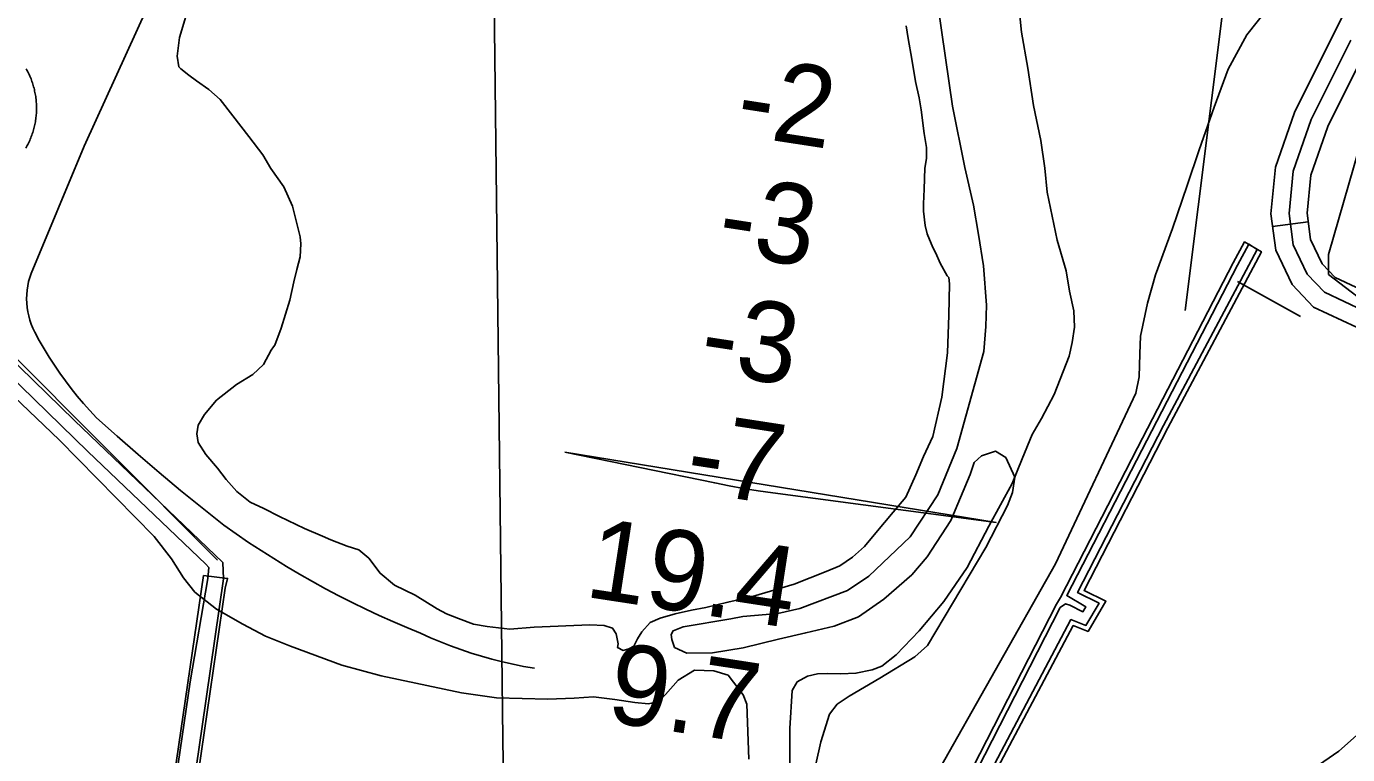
# Model space of a CAD drawing. Extents: x 3704301 to 3742427, y 506229 to 532009.
# Drawn here: x 3713333 to 3714436, y 521733 to 522341 of the extents above; entities that cross this region are included whole.
import ezdxf

# ---------------------------------------------------------------- set-up
doc = ezdxf.new("R2010")
doc.units = 0
for name, color, linetype in [('V-CHAN-DOCK', 7, 'Continuous'), ('V-DOMW-TANK', 7, 'Continuous'), ('V-GRID-MAJR', 7, 'Continuous'), ('V-RIVR-RANG', 7, 'Continuous'), ('V-ROAD-CNTR', 7, 'Continuous'), ('V-SITE-OTLN', 7, 'Continuous'), ('V-SITE-VEGE', 7, 'Continuous'), ('V-TOPO-DPTH', 7, 'Continuous'), ('V-TOPO-SHOR', 7, 'Continuous'), ('V-TOPO-WATR', 7, 'Continuous'), ('V-UTIL-LINE', 7, 'Continuous')]:
    doc.layers.add(name, color=color, linetype=linetype)

msp = doc.modelspace()

# ---------------------------------------------------------------- linework, layer by layer
at = {"layer": 'V-CHAN-DOCK'}
for points in [[(3714136.629, 521708.803), (3714206.6520000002, 521840.854), (3714219.018, 521835.941), (3714233.911, 521861.125), (3714215.659, 521870.19800000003), (3714285.5, 522005.822), (3714363.684, 522152.574), (3714349.6210000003, 522160.842), (3714340.1380000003, 522143.276), (3714260.443, 521988.95900000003), (3714195.955, 521864.37700000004)], [(3713480.9080000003, 521882.645), (3713456.295, 521714.984), (3713443.483, 521632.902), (3713439.981, 521633.39400000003), (3713431.039, 521605.856), (3713470.599, 521591.44200000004), (3713481.537, 521620.485), (3713463.5130000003, 521625.945), (3713478.764, 521734.049), (3713498.947, 521872.18200000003), (3713500.927, 521880.19200000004), (3713480.9080000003, 521882.645)], [(3714195.955, 521864.37700000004), (3714192.6780000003, 521858.624), (3714122.985, 521722.449)]]:
    msp.add_lwpolyline(points, dxfattribs=at)
at = {"layer": 'V-DOMW-TANK'}
msp.add_lwpolyline([(3713332.848, 522305.22000000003), (3713333.413, 522304.194), (3713333.96, 522303.157), (3713334.489, 522302.11100000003), (3713334.998, 522301.056), (3713335.49, 522299.993), (3713335.963, 522298.922), (3713336.418, 522297.843), (3713336.8540000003, 522296.753), (3713337.268, 522295.659), (3713337.667, 522294.556), (3713338.046, 522293.44800000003), (3713338.4, 522292.331), (3713338.742, 522291.211), (3713339.062, 522290.083), (3713339.361, 522288.95), (3713339.6410000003, 522287.814), (3713339.899, 522286.67100000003), (3713340.1410000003, 522285.526), (3713340.36, 522284.373), (3713340.559, 522283.218), (3713340.739, 522282.061), (3713340.899, 522280.9), (3713341.038, 522279.73600000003), (3713341.157, 522278.571), (3713341.255, 522277.40400000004), (3713341.333, 522276.234), (3713341.39, 522275.065), (3713341.427, 522273.893), (3713341.446, 522272.722), (3713341.4390000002, 522271.55), (3713341.413, 522270.379), (3713341.372, 522269.208), (3713341.306, 522268.038), (3713341.22, 522266.871), (3713341.114, 522265.70300000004), (3713340.989, 522264.538), (3713340.841, 522263.37700000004), (3713340.676, 522262.216), (3713340.487, 522261.061), (3713340.282, 522259.906), (3713340.0530000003, 522258.757), (3713339.807, 522257.614), (3713339.539, 522256.471), (3713339.252, 522255.33400000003), (3713338.9450000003, 522254.204), (3713338.619, 522253.082), (3713338.273, 522251.95900000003), (3713337.907, 522250.847), (3713337.522, 522249.74100000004), (3713337.1180000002, 522248.642), (3713336.694, 522247.548), (3713336.252, 522246.462), (3713335.791, 522245.385), (3713335.31, 522244.318), (3713334.812, 522243.257), (3713334.296, 522242.205), (3713333.759, 522241.164), (3713333.2060000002, 522240.13), (3713332.6350000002, 522239.108)], dxfattribs=at)
at = {"layer": 'V-GRID-MAJR'}
msp.add_spline([(3713850.364, 511710.695), (3713778.102, 517769.291), (3713705.816, 523829.819), (3713633.5300000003, 529890.361), (3713633.507, 529892.279)], degree=3, dxfattribs=at)
at = {"layer": 'V-RIVR-RANG'}
msp.add_line((3714395.0613999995, 522857.79070000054), (3714300.0497999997, 522103.7530000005), dxfattribs=at)
at = {"layer": 'V-ROAD-CNTR'}
msp.add_line((3714373.0372149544, 522173.7866262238), (3714402.781155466, 522177.6906184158), dxfattribs=at)
for points in [[(3714443.0000750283, 522089.6027945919), (3714407.321146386, 522106.45376089), (3714389.482182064, 522125.39772300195), (3714375.625209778, 522154.06366566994), (3714371.662217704, 522184.25860527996), (3714375.50421002, 522223.0985275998), (3714391.4181781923, 522268.781436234), (3714424.8221113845, 522335.766302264), (3714624.1047128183, 522729.5795146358)], [(3713434.363, 522357.288), (3713381.162, 522240.73600000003), (3713336.93, 522134.619)], [(3714438.226084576, 522329.0333157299), (3714405.268150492, 522262.94344790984), (3714390.2561805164, 522219.847534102), (3714386.7591875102, 522184.49960479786), (3714390.1831806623, 522158.41365697), (3714401.983157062, 522134.00270579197), (3714416.295128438, 522118.804736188), (3714449.25406252, 522103.2377673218)], [(3713049.025862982, 522321.7823302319), (3713312.527335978, 522075.9428219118), (3713492.399976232, 521895.51218277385)], [(3714455.5080500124, 522116.872740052), (3714425.26911049, 522131.1557114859), (3714414.4841320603, 522142.607688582), (3714404.741151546, 522162.76364826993), (3714401.8561573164, 522184.740604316), (3714405.0081510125, 522216.5965406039), (3714419.1181227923, 522257.1054595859), (3714451.630057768, 522322.300329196)], [(3713336.93, 522134.619), (3713335.793, 522131.197), (3713334.859, 522127.70900000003), (3713334.13, 522124.17600000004), (3713333.612, 522120.60500000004), (3713333.3030000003, 522117.01), (3713333.204, 522113.40400000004), (3713333.319, 522109.797), (3713333.647, 522106.20300000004), (3713334.181, 522102.635), (3713334.929, 522099.10500000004), (3713335.879, 522095.623), (3713337.032, 522092.205), (3713338.386, 522088.86100000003), (3713339.93, 522085.602), (3713343.782, 522078.55700000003), (3713347.807, 522071.612), (3713352.003, 522064.77), (3713356.3710000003, 522058.032), (3713360.904, 522051.407), (3713365.602, 522044.89400000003), (3713370.458, 522038.504), (3713375.473, 522032.235), (3713380.642, 522026.094), (3713385.965, 522020.083), (3713391.433, 522014.205), (3713408.761, 521998.786), (3713426.2490000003, 521983.55), (3713443.897, 521968.50200000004), (3713461.702, 521953.637), (3713479.661, 521938.965), (3713497.776, 521924.482), (3713508.011, 521917.283), (3713518.36, 521910.248), (3713528.821, 521903.37700000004), (3713539.3910000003, 521896.674), (3713550.0670000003, 521890.141), (3713560.846, 521883.778), (3713571.725, 521877.587), (3713582.702, 521871.568), (3713593.771, 521865.727), (3713604.935, 521860.06), (3713616.187, 521854.574), (3713627.525, 521849.267), (3713638.944, 521844.141), (3713650.446, 521839.197), (3713662.023, 521834.438), (3713670.272, 521830.71), (3713678.614, 521827.194), (3713687.041, 521823.886), (3713695.549, 521820.794), (3713704.132, 521817.914), (3713712.787, 521815.254), (3713721.505, 521812.809), (3713730.2830000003, 521810.587), (3713739.114, 521808.58400000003), (3713747.994, 521806.806), (3713756.915, 521805.25)], [(3714407.8171453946, 521721.9445299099), (3714428.451104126, 521736.12150155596), (3714445.60906981, 521751.27847124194)]]:
    msp.add_lwpolyline(points, dxfattribs=at)
at = {"layer": 'V-SITE-OTLN'}
msp.add_lwpolyline([(3714720.9560000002, 522800.799), (3714949.037, 522429.167), (3715003.629, 522370.745), (3715135.387, 522308.838), (3715154.321, 522270.05700000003), (3714960.6890000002, 521913.451), (3714957.9050000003, 521910.724), (3714463.401, 522100.147), (3714419.603, 522133.65), (3714419.761, 522150.19), (3714462.5270000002, 522298.674), (3714477.8850000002, 522329.98600000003), (3714677.774, 522732.283), (3714690.506, 522756.722), (3714699.769, 522769.022), (3714712.526, 522784.335)], close=True, dxfattribs=at)
at = {"layer": 'V-SITE-VEGE'}
for points in [[(3714439.1920000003, 522450.804), (3714423.1950000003, 522425.789), (3714403.6350000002, 522398.983), (3714388.813, 522379.918), (3714369.841, 522356.68200000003), (3714351.4620000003, 522333.445), (3714336.0670000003, 522304.863), (3714324.25, 522273.32), (3714311.847, 522237.609), (3714301.808, 522207.851), (3714289.4050000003, 522172.143), (3714275.227, 522133.456), (3714268.741, 522109.65400000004), (3714262.861, 522082.28500000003), (3714262.304, 522067.416), (3714261.753, 522048.386), (3714258.812, 522034.701), (3714191.957, 521892.416), (3714091.288, 521714.37)], [(3714151.7, 521941.026), (3714156.105, 521951.929), (3714157.844, 521964.563), (3714150.543, 521980.958), (3714141.894, 521986.43200000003), (3714130.13, 521982.479), (3714123.863, 521976.968), (3714120.748, 521966.759), (3714104.453, 521928.482), (3714084.9020000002, 521898.108), (3714071.855, 521883.20900000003), (3714048.71, 521862.936), (3714027.3370000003, 521848.018), (3714007.1380000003, 521840.238), (3713983.365, 521834.829), (3713960.779, 521829.422), (3713931.065, 521822.215), (3713905.504, 521817.992), (3713884.096, 521817.941), (3713873.975, 521822.67600000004), (3713871.5810000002, 521829.20900000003), (3713870.9760000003, 521833.371), (3713872.752, 521836.348), (3713881.069, 521839.936), (3713920.896, 521846.572), (3713931.001, 521848.38), (3713960.134, 521850.832), (3713978.562, 521855.036), (3714018.365, 521869.99700000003), (3714036.176, 521881.935), (3714070.589, 521914.723), (3714093.696, 521949.863), (3714109.661, 521988.556), (3714132.066, 522069.482), (3714133.798, 522090.3), (3714134.3510000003, 522108.143), (3714131.894, 522140.843), (3714127.669, 522166.998), (3714123.448, 522191.369), (3714116.237, 522222.869), (3714106.005, 522273.98600000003), (3714093.916, 522356.618)], [(3713221.49, 522127.963), (3713360.363, 521995.685), (3713439.647, 521915), (3713453.963, 521896.598), (3713464.111, 521880.56700000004), (3713473.6520000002, 521868.697), (3713491.5270000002, 521854.467), (3713513.559, 521842.032), (3713532.612, 521831.968), (3713553.446, 521823.69200000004), (3713596.301, 521807.738), (3713629.028, 521798.897), (3713696.2600000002, 521784.786), (3713725.409, 521780.694), (3713768.2260000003, 521779.604), (3713790.228, 521780.254), (3713806.2800000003, 521781.48000000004), (3713824.126, 521779.14400000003), (3713840.7830000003, 521776.805), (3713852.0840000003, 521775.64400000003), (3713860.4050000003, 521777.44800000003), (3713866.338, 521783.408), (3713877.014, 521795.327), (3713890.67, 521803.683), (3713906.728, 521803.128), (3713918.629, 521799.58900000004), (3713931.157, 521782.967), (3713934.149, 521775.244), (3713936.041, 521729.45900000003)], [(3713987.245, 521704.01300000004), (3713996.068, 521743.875), (3714003.15, 521767.083), (3714009.671, 521775.424), (3714019.7660000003, 521781.99), (3714045.3000000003, 521796.918), (3714074.396, 521814.82800000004), (3714085.076, 521824.368), (3714133.645, 521905.954), (3714151.7, 521941.026)]]:
    msp.add_lwpolyline(points, dxfattribs=at)
at = {"layer": 'V-TOPO-DPTH'}
msp.add_lwpolyline([(3713782.5026813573, 521985.49149967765), (3713907.4858314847, 521959.76259997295), (3713919.525309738, 521957.4166418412), (3713931.593665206, 521955.24119114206), (3713943.7053364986, 521953.3215015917), (3713955.8458850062, 521951.57231947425), (3714142.2951106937, 521926.7194974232), (3713782.5026813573, 521985.49149967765)], dxfattribs=at)
at = {"layer": 'V-TOPO-SHOR'}
for points in [[(3713540.358, 522074.61100000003), (3713545.674, 522088.895), (3713552.756, 522112.10500000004), (3713556.287, 522127.574), (3713558.64, 522137.689), (3713561.589, 522148.4), (3713562.159, 522159.10500000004), (3713561.548, 522165.05), (3713559.15, 522173.965), (3713554.948, 522190.60500000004), (3713547.771, 522206.645), (3713537.032, 522222.081), (3713530.464, 522233.363), (3713518.532, 522248.795), (3713505.4080000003, 522266.011), (3713494.673, 522279.663), (3713485.137, 522287.963), (3713475.012, 522295.076), (3713468.458, 522299.819), (3713461.9050000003, 522305.15400000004), (3713460.117, 522306.934), (3713458.907, 522315.851), (3713460.653, 522331.31700000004), (3713474.813, 522377.733)], [(3714161.17, 522357.528), (3714163.593, 522335.792), (3714168.8030000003, 522305.762), (3714173.622, 522274.545), (3714179.62, 522245.30700000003), (3714182.838, 522222.38800000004), (3714184.861, 522202.234), (3714193.2600000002, 522162.329), (3714200.8310000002, 522136.653), (3714203.637, 522119.661), (3714207.236, 522103.463), (3714207.664, 522089.629), (3714205.718, 522076.974), (3714203.373, 522065.505), (3714190.8000000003, 522033.456), (3714180.173, 522013.666), (3714172.301, 522000.20900000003), (3714164.0470000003, 521980.028), (3714155.796, 521959.454), (3714136.117, 521923.829), (3714118.014, 521889.396), (3714098.7120000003, 521860.88800000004), (3714078.218, 521836.332), (3714058.895, 521816.52), (3714047.057, 521807.005), (3714038.765, 521803.822), (3714025.33, 521801.022), (3714012.684, 521800.598), (3714001.614, 521800.967), (3713993.3140000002, 521800.55100000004), (3713985.017, 521798.555), (3713976.332, 521793.791), (3713972, 521786.666), (3713970.1, 521755.037), (3713970.231, 521700.093)], [(3714067.1890000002, 522341.09), (3714069, 522330.392), (3714072.012, 522313.15400000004), (3714075.031, 522294.726), (3714078.037, 522281.055), (3714079.846, 522270.95), (3714082.271, 522251.333), (3714084.083, 522239.444), (3714084.1040000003, 522230.525), (3714082.934, 522222.196), (3714082.381, 522204.949), (3714081.816, 522192.461), (3714081.83, 522186.51300000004), (3714083.049, 522174.623), (3714084.849, 522167.492), (3714089.633, 522156.20300000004), (3714092.023, 522151.452), (3714095.611, 522143.135), (3714101.583, 522132.446), (3714102.775, 522131.25800000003), (3714103.383, 522125.909)], [(3714103.383, 522125.909), (3714102.8510000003, 522099.742), (3714101.737, 522068.223), (3714097.0670000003, 522031.343), (3714089.414, 521998.618), (3714081.7260000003, 521981.949), (3714075.219, 521966.47000000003), (3714066.9390000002, 521948.018), (3714056.265, 521935.50200000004), (3714042.034, 521918.223), (3714032.5470000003, 521906.902), (3714022.4590000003, 521897.958), (3714011.772, 521890.797), (3714000.486, 521886.012), (3713973.7490000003, 521875.244), (3713936.9080000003, 521864.45300000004), (3713918.4820000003, 521860.246), (3713900.058, 521856.04000000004), (3713888.169, 521853.631), (3713874.4990000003, 521850.625), (3713862.021, 521847.02900000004), (3713853.704, 521843.441), (3713846.5870000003, 521835.693), (3713843.034, 521829.737), (3713840.074, 521823.784), (3713835.917, 521821.396), (3713831.161, 521820.196), (3713826.4, 521822.561), (3713826.987, 521825.537), (3713825.183, 521833.858), (3713822.197, 521838.607), (3713815.058, 521840.969), (3713803.161, 521841.536), (3713756.782, 521839.642), (3713736.568, 521837.809), (3713717.532, 521840.141), (3713706.2290000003, 521841.898), (3713693.73, 521846.625), (3713683.611, 521850.764), (3713675.872, 521854.909), (3713657.411, 521866.163), (3713640.144, 521874.447), (3713628.227, 521884.528), (3713618.683, 521896.994), (3713610.342, 521904.109), (3713600.819, 521907.06), (3713587.13, 521912.378), (3713579.986, 521915.336), (3713565.1040000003, 521921.84), (3713544.265, 521931.902), (3713531.168, 521938.41000000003), (3713519.8570000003, 521943.735), (3713508.538, 521952.63), (3713499.592, 521962.716), (3713492.434, 521972.215), (3713482.893, 521983.489), (3713476.327, 521993.58400000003), (3713475.1210000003, 522000.717), (3713476.292, 522007.856), (3713481.623, 522016.787), (3713491.703, 522028.707), (3713508.325, 522041.82800000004), (3713521.981, 522050.186), (3713530.881, 522058.534), (3713537.394, 522070.443), (3713539.1720000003, 522073.419), (3713540.358, 522074.61100000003)]]:
    msp.add_lwpolyline(points, dxfattribs=at)
at = {"layer": 'V-TOPO-WATR'}
msp.add_lwpolyline([(3713782.5026813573, 521985.49149967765), (3713907.4858314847, 521959.76259997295), (3713919.525309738, 521957.4166418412), (3713931.593665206, 521955.24119114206), (3713943.7053364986, 521953.3215015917), (3713955.8458850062, 521951.57231947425), (3714142.2951106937, 521926.7194974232)], dxfattribs=at)
at = {"layer": 'V-UTIL-LINE'}
for p, q in [((3714353.139, 522158.941), (3714360.156, 522154.454)), ((3714343.714, 522127.893), (3714396.241, 522098.548))]:
    msp.add_line(p, q, dxfattribs=at)
for points in [[(3713295.753, 522839.711), (3713229.6, 522677.579), (3713155.8370000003, 522500.177), (3713102.579, 522365.218), (3713076.8340000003, 522298.625), (3713117.558, 522256.917), (3713246.793, 522134.76), (3713373.0870000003, 522012.005), (3713497.0160000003, 521893.367)], [(3713482.889, 521892.156), (3713384.3370000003, 521986.12700000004), (3713238.568, 522127.674), (3713118.767, 522244.556), (3713068.615, 522288.006), (3713061.543, 522290.935), (3712985.454, 522101.753), (3712948.363, 522013.658)], [(3714280.341, 521218.69), (3714273.361, 521207.666), (3714131.546, 521303.887), (3714071.418, 521341.767), (3714057.889, 521349.737), (3713984.126, 521441.117), (3713993.082, 521462.152), (3714050.359, 521570.856), (3714126.546, 521720.63), (3714195.767, 521855.878), (3714200.262, 521858.891), (3714203.7660000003, 521857.89900000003), (3714214.786, 521852.42100000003), (3714217.279, 521856.429), (3714201.245, 521865.89900000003), (3714263.9960000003, 521987.12200000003), (3714343.6750000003, 522141.408), (3714353.139, 522158.941)], [(3714360.156, 522154.454), (3714281.957, 522007.678), (3714210.244, 521868.42), (3714228.279, 521859.458), (3714217.316, 521840.922), (3714204.796, 521845.89400000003), (3714133.075, 521710.64), (3714075.3140000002, 521595.93200000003), (3713998.628, 521444.15400000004), (3714064.873, 521359.261), (3714146.551, 521304.92100000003), (3714280.341, 521218.69)], [(3713482.889, 521892.156), (3713485.397, 521889.16000000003), (3713484.418, 521880.151), (3713469.613, 521794.063), (3713445.986, 521632.409)], [(3713497.0160000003, 521893.367), (3713497.548, 521879.86), (3713479.833, 521756.743), (3713460.6350000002, 521624.61600000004)]]:
    msp.add_lwpolyline(points, dxfattribs=at)

# ---------------------------------------------------------------- texts
at = {"layer": 'V-RIVR-RANG'}
for s, p in [('-2', (3713923.4765564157, 522250.48700785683)), ('-3', (3713908.0420977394, 522151.6850041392)), ('-3', (3713893.1290977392, 522052.8040041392)), ('-7', (3713881.343849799, 521953.4420264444)), ('19.4', (3713797.8590338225, 521865.07953758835)), ('9.7', (3713815.7979304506, 521761.15777179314))]:
    msp.add_text(s, height=66.99999999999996, rotation=351.27832571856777, dxfattribs=at).set_placement(p)

doc.saveas('drawing.dxf')
